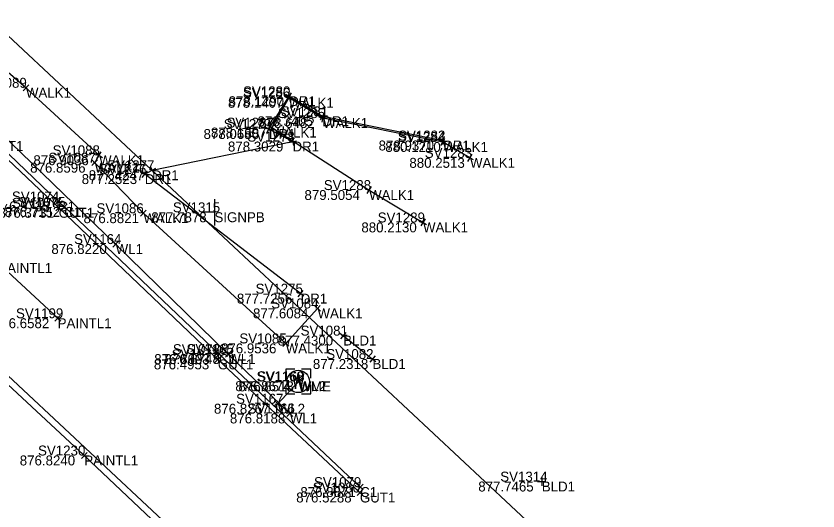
# Model space of a CAD drawing. Extents: x 1469677 to 1493262, y 375219 to 389293.
# Drawn here: x 1480318.7 to 1480415.6, y 379273.4 to 379333.1 of the extents above; entities that cross this region are included whole.
import ezdxf

# ---------------------------------------------------------------- set-up
doc = ezdxf.new("R2010")
doc.units = 0
for name, color, linetype in [('Border', 7, 'Continuous'), ('Building', 7, 'Continuous'), ('DR_X_Drive_Pipe', 7, 'Continuous'), ('DV_X_Lot_Line', 7, 'Continuous'), ('DV_X_Text', 7, 'Continuous'), ('GK_Visualization', 7, 'Continuous'), ('PNTELEV', 7, 'Continuous'), ('PNTNO', 7, 'Continuous'), ('RD_P_Text', 7, 'Continuous'), ('RW_P_Esmt_SW', 7, 'Continuous'), ('rw_x_right_of_way', 7, 'Continuous'), ('SV_X_Mon_Cells_Found', 7, 'Continuous'), ('SV_X_Text_Elevation', 7, 'Continuous'), ('Text Border', 7, 'Continuous')]:
    doc.layers.add(name, color=color, linetype=linetype)

msp = doc.modelspace()

# ---------------------------------------------------------------- linework, layer by layer
at = {"layer": 'Border'}
msp.add_lwpolyline([(1480358.229, 379294.545), (1480361.768, 379291.715)], dxfattribs=at)
at = {"layer": 'Building'}
for points in [[(1480349.171, 379259.048), (1480326.954, 379280.06), (1480305.568, 379299.916), (1480284.393, 379319.578), (1480263.301, 379339.268), (1480242.575, 379359.213), (1480224.612, 379376.165), (1480208.191, 379391.527)], [(1480323.741, 379296.64), (1480316.564, 379303.311)]]:
    msp.add_lwpolyline(points, dxfattribs=at)
at = {"layer": 'DR_X_Drive_Pipe'}
for points in [[(1480172.622, 379452.503), (1480197.813, 379429.111), (1480212.628, 379415.684), (1480231.592, 379398.237), (1480249.493, 379381.828), (1480253.44, 379378.963), (1480259.284, 379374.539), (1480264.171, 379372.865), (1480269.434, 379369.248), (1480270.598, 379368.157), (1480270.755, 379365.904), (1480271.186, 379363.733), (1480285.468, 379347.959), (1480298.848, 379335.614), (1480313.013, 379322.705), (1480330.745, 379305.601), (1480344.344, 379292.312), (1480351.783, 379285.136)], [(1480350.322, 379286.309), (1480352.885, 379289.033)]]:
    msp.add_lwpolyline(points, dxfattribs=at)
at = {"layer": 'DV_X_Lot_Line'}
for points in [[(1480355.123, 379297.828), (1480351.285, 379293.6), (1480334.098, 379309.328), (1480328.212, 379315.428), (1480328.737, 379316.329), (1480319.905, 379324.485), (1480307.606, 379335.13), (1480302.895, 379338.359), (1480281.823, 379358.406), (1480285.611, 379363.387), (1480280.441, 379367.109), (1480277.224, 379362.834), (1480260.819, 379378.019), (1480244.572, 379393.153), (1480235.613, 379401.335), (1480215.341, 379421.047), (1480197.466, 379437.463)], [(1480373.548, 379316.014), (1480370.271, 379317.93), (1480355.796, 379320.822), (1480351.645, 379323.268), (1480349.596, 379319.669), (1480361.357, 379312.124), (1480367.869, 379308.213)]]:
    msp.add_lwpolyline(points, dxfattribs=at)
at = {"layer": 'PNTELEV'}
for p, q in [((1480320.272, 379324.146), (1480319.537, 379324.825)), ((1480319.566, 379324.118), (1480320.244, 379324.853)), ((1480319.905, 379324.485), (1480319.905, 379324.485)), ((1480351.28, 379323.717), (1480352.13, 379323.191)), ((1480351.392, 379322.837), (1480351.899, 379323.698)), ((1480351.441, 379323.029), (1480351.968, 379323.879)), ((1480352.076, 379323.014), (1480351.215, 379323.521)), ((1480351.645, 379323.268), (1480351.645, 379323.268)), ((1480351.705, 379323.454), (1480351.705, 379323.454)), ((1480355.287, 379321.294), (1480356.143, 379320.777)), ((1480356.286, 379320.724), (1480355.305, 379320.92)), ((1480355.973, 379321.464), (1480355.457, 379320.607)), ((1480355.698, 379320.332), (1480355.894, 379321.313)), ((1480355.715, 379321.036), (1480355.715, 379321.036)), ((1480355.796, 379320.822), (1480355.796, 379320.822)), ((1480349.695, 379319.263), (1480348.811, 379319.731)), ((1480349.02, 379319.055), (1480349.487, 379319.939)), ((1480350.031, 379319.421), (1480349.162, 379319.916)), ((1480349.844, 379320.103), (1480349.349, 379319.234)), ((1480349.253, 379319.497), (1480349.253, 379319.497)), ((1480349.596, 379319.669), (1480349.596, 379319.669)), ((1480351.625, 379317.883), (1480352.604, 379318.084)), ((1480352.014, 379318.473), (1480352.214, 379317.494)), ((1480352.114, 379317.984), (1480352.114, 379317.984)), ((1480369.825, 379318.207), (1480370.806, 379318.011)), ((1480370.703, 379317.677), (1480369.839, 379318.182)), ((1480370.019, 379317.498), (1480370.523, 379318.361)), ((1480370.414, 379318.599), (1480370.217, 379317.619)), ((1480370.271, 379317.93), (1480370.271, 379317.93)), ((1480370.316, 379318.109), (1480370.316, 379318.109)), ((1480328.305, 379316.581), (1480329.169, 379316.078)), ((1480328.485, 379315.897), (1480328.988, 379316.762)), ((1480328.737, 379316.329), (1480328.737, 379316.329)), ((1480373.979, 379315.762), (1480373.116, 379316.266)), ((1480373.295, 379315.582), (1480373.8, 379316.446)), ((1480373.548, 379316.014), (1480373.548, 379316.014)), ((1480327.852, 379315.081), (1480328.572, 379315.775)), ((1480328.559, 379315.068), (1480327.865, 379315.788)), ((1480328.212, 379315.428), (1480328.212, 379315.428)), ((1480334.917, 379314.96), (1480335.384, 379314.075)), ((1480334.667, 379313.748), (1480333.873, 379314.356)), ((1480333.966, 379313.655), (1480334.574, 379314.449)), ((1480334.27, 379314.052), (1480334.27, 379314.052)), ((1480334.709, 379314.284), (1480335.593, 379314.751)), ((1480335.151, 379314.518), (1480335.151, 379314.518)), ((1480360.936, 379312.394), (1480361.778, 379311.854)), ((1480361.627, 379312.544), (1480361.087, 379311.703)), ((1480361.357, 379312.124), (1480361.357, 379312.124)), ((1480323.422, 379311.094), (1480324.146, 379310.404)), ((1480324.129, 379311.111), (1480323.439, 379310.387)), ((1480323.506, 379310.323), (1480324.234, 379309.637)), ((1480324.213, 379310.344), (1480323.527, 379309.617)), ((1480323.784, 379310.749), (1480323.784, 379310.749)), ((1480324.171, 379310.412), (1480324.925, 379309.756)), ((1480324.876, 379310.461), (1480324.22, 379309.707)), ((1480324.548, 379310.084), (1480324.548, 379310.084)), ((1480323.87, 379309.98), (1480323.87, 379309.98)), ((1480334.467, 379308.99), (1480333.729, 379309.665)), ((1480333.76, 379308.959), (1480334.436, 379309.697)), ((1480334.098, 379309.328), (1480334.098, 379309.328)), ((1480367.44, 379308.471), (1480368.297, 379307.956)), ((1480368.126, 379308.642), (1480367.611, 379307.785)), ((1480367.869, 379308.213), (1480367.869, 379308.213)), ((1480330.385, 379305.948), (1480331.105, 379305.254)), ((1480331.092, 379305.961), (1480330.398, 379305.241)), ((1480330.745, 379305.601), (1480330.745, 379305.601)), ((1480353.486, 379299.309), (1480352.693, 379299.918)), ((1480352.785, 379299.217), (1480353.394, 379300.01)), ((1480353.09, 379299.613), (1480353.09, 379299.613)), ((1480355.493, 379297.492), (1480354.753, 379298.164)), ((1480355.459, 379298.198), (1480354.787, 379297.458)), ((1480355.123, 379297.828), (1480355.123, 379297.828)), ((1480324.107, 379296.3), (1480323.374, 379296.981)), ((1480323.4, 379296.274), (1480324.081, 379297.007)), ((1480323.741, 379296.64), (1480323.741, 379296.64)), ((1480357.838, 379294.857), (1480358.619, 379294.233)), ((1480358.541, 379294.936), (1480357.916, 379294.154)), ((1480358.229, 379294.545), (1480358.229, 379294.545)), ((1480351.655, 379293.264), (1480350.915, 379293.936)), ((1480351.621, 379293.97), (1480350.949, 379293.23)), ((1480351.285, 379293.6), (1480351.285, 379293.6)), ((1480342.879, 379292.649), (1480343.603, 379291.96)), ((1480343.586, 379292.667), (1480342.897, 379291.942)), ((1480343.986, 379292.661), (1480344.701, 379291.962)), ((1480344.693, 379292.669), (1480343.994, 379291.954)), ((1480342.725, 379292.008), (1480343.449, 379291.318)), ((1480343.432, 379292.025), (1480342.742, 379291.301)), ((1480343.087, 379291.663), (1480343.087, 379291.663)), ((1480343.241, 379292.305), (1480343.241, 379292.305)), ((1480344.344, 379292.312), (1480344.344, 379292.312)), ((1480361.378, 379292.028), (1480362.159, 379291.403)), ((1480362.08, 379292.106), (1480361.456, 379291.325)), ((1480361.768, 379291.715), (1480361.768, 379291.715)), ((1480352.52, 379289.375), (1480353.249, 379288.69)), ((1480352.542, 379288.668), (1480353.227, 379289.397)), ((1480352.885, 379289.033), (1480352.885, 379289.033)), ((1480349.958, 379286.652), (1480350.687, 379285.966)), ((1480349.98, 379285.945), (1480350.665, 379286.673)), ((1480350.322, 379286.309), (1480350.322, 379286.309)), ((1480351.423, 379285.483), (1480352.143, 379284.788)), ((1480352.13, 379285.495), (1480351.436, 379284.776)), ((1480351.783, 379285.136), (1480351.783, 379285.136)), ((1480327.317, 379279.717), (1480326.591, 379280.404)), ((1480326.61, 379279.697), (1480327.297, 379280.424)), ((1480326.954, 379280.06), (1480326.954, 379280.06)), ((1480382.22, 379277.41), (1480382.22, 379276.41)), ((1480359.924, 379276.585), (1480360.652, 379275.899)), ((1480360.631, 379276.606), (1480359.945, 379275.878)), ((1480360.288, 379276.242), (1480360.288, 379276.242)), ((1480381.72, 379276.91), (1480382.72, 379276.91)), ((1480382.22, 379276.91), (1480382.22, 379276.91)), ((1480359.883, 379275.927), (1480360.612, 379275.243)), ((1480360.589, 379275.95), (1480359.906, 379275.22)), ((1480360.248, 379275.585), (1480360.248, 379275.585))]:
    msp.add_line(p, q, dxfattribs=at)
at = {"layer": 'PNTNO'}
msp.add_line((1480352.805, 379289.006), (1480352.805, 379289.006), dxfattribs=at)
for points in [[(1480352.405, 379290.506), (1480351.305, 379290.506), (1480351.305, 379289.406)], [(1480352.138, 379289.906), (1480352.471, 379288.106), (1480352.805, 379289.906), (1480353.138, 379288.106), (1480353.471, 379289.906)], [(1480354.305, 379289.406), (1480354.305, 379290.506), (1480353.205, 379290.506)], [(1480351.305, 379288.606), (1480351.305, 379287.506), (1480352.405, 379287.506)], [(1480353.205, 379287.506), (1480354.305, 379287.506), (1480354.305, 379288.606)]]:
    msp.add_lwpolyline(points, dxfattribs=at)
msp.add_circle((1480352.805, 379289.006), 1.35, dxfattribs=at)
at = {"layer": 'RD_P_Text'}
for points in [[(1480186.493, 379438.955), (1480206.919, 379419.855), (1480210.187, 379416.932), (1480211.433, 379415.804), (1480213.11, 379414.171), (1480218.471, 379409.217), (1480217.005, 379410.473), (1480215.222, 379412.175), (1480221.495, 379406.235), (1480232.955, 379395.538), (1480249.633, 379380.044), (1480261.648, 379368.645), (1480263.97, 379366.423), (1480266.337, 379364.241), (1480284.168, 379347.237), (1480298.679, 379333.414), (1480300.396, 379332.229), (1480315.326, 379318.045), (1480323.87, 379309.98), (1480343.087, 379291.663), (1480360.248, 379275.585)], [(1480315.855, 379318.308), (1480323.784, 379310.749), (1480324.548, 379310.084), (1480343.241, 379292.305), (1480360.288, 379276.242)]]:
    msp.add_lwpolyline(points, dxfattribs=at)
at = {"layer": 'rw_x_right_of_way'}
for p, q in [((1480342.685, 379311.043), (1480342.685, 379307.843)), ((1480342.685, 379309.443), (1480341.085, 379309.443))]:
    msp.add_line(p, q, dxfattribs=at)
at = {"layer": 'SV_X_Mon_Cells_Found'}
msp.add_lwpolyline([(1477206.544, 382340.781), (1479657.335, 379947.979), (1480466.338, 379191.878)], dxfattribs=at)
at = {"layer": 'SV_X_Text_Elevation'}
msp.add_line((1479636.611, 379926.284), (1480557.828, 379065.308), dxfattribs=at)
at = {"layer": 'Text Border'}
msp.add_lwpolyline([(1480353.09, 379299.613), (1480334.27, 379314.052), (1480335.151, 379314.518), (1480352.114, 379317.984), (1480349.253, 379319.497), (1480351.705, 379323.454), (1480355.715, 379321.036), (1480370.316, 379318.109)], dxfattribs=at)

# ---------------------------------------------------------------- texts
at = {"layer": 'DV_X_Text'}
for s, height, p in [('876.71', 0.06, (1480319.647, 379324.425)), ('878.1407', 1.2, (1480344.314, 379322.068)), ('878.1290', 1.2, (1480344.392, 379322.254)), ('878.14', 0.06, (1480351.389, 379323.208)), ('878.13', 0.06, (1480351.449, 379323.394)), ('878.3405', 1.2, (1480347.892, 379319.836)), ('878.6482', 1.2, (1480348.095, 379319.622)), ('878.34', 0.06, (1480355.434, 379320.976)), ('878.65', 0.06, (1480355.515, 379320.762)), ('878.0686', 1.2, (1480341.364, 379318.297)), ('878.1607', 1.2, (1480342.256, 379318.469)), ('878.07', 0.06, (1480348.967, 379319.437)), ('878.16', 0.06, (1480349.336, 379319.609)), ('878.3029', 1.2, (1480344.31, 379316.784)), ('878.30', 0.06, (1480351.828, 379317.924)), ('878.9370', 1.2, (1480362.511, 379316.909)), ('880.1210', 1.2, (1480363.318, 379316.73)), ('880.12', 0.06, (1480370.008, 379317.87)), ('878.94', 0.06, (1480370.035, 379318.049)), ('876.9036', 1.2, (1480320.81, 379315.129)), ('876.90', 0.06, (1480328.45, 379316.269)), ('880.2513', 1.2, (1480366.226, 379314.814)), ('880.25', 0.06, (1480373.262, 379315.954)), ('876.8596', 1.2, (1480320.417, 379314.228)), ('876.86', 0.06, (1480327.927, 379315.368)), ('877.2523', 1.2, (1480326.645, 379312.852)), ('877.4247', 1.2, (1480327.489, 379313.318)), ('877.25', 0.06, (1480333.992, 379313.992)), ('877.42', 0.06, (1480334.872, 379314.458)), ('879.5054', 1.2, (1480353.553, 379310.924)), ('879.51', 0.06, (1480361.098, 379312.064)), ('876.5735', 1.2, (1480316.084, 379309.549)), ('876.7152', 1.2, (1480317.349, 379308.884)), ('876.57', 0.06, (1480323.503, 379310.689)), ('876.72', 0.06, (1480324.268, 379310.024)), ('876.3731', 1.2, (1480316.602, 379308.78)), ('876.37', 0.06, (1480323.588, 379309.92)), ('876.8821', 1.2, (1480326.868, 379308.128)), ('876.88', 0.06, (1480333.816, 379309.268)), ('877.7878', 1.2, (1480335.051, 379308.243)), ('877.79', 0.06, (1480342.406, 379309.383)), ('880.2130', 1.2, (1480360.424, 379307.013)), ('880.21', 0.06, (1480367.606, 379308.153)), ('876.8220', 1.2, (1480322.979, 379304.401)), ('876.82', 0.06, (1480330.464, 379305.541)), ('877.7256', 1.2, (1480345.39, 379298.413)), ('877.73', 0.06, (1480352.812, 379299.553)), ('877.6084', 1.2, (1480347.338, 379296.628)), ('877.61', 0.06, (1480354.865, 379297.768)), ('876.6582', 1.2, (1480316.031, 379295.44)), ('876.66', 0.06, (1480323.455, 379296.58)), ('877.4300', 1.2, (1480350.321, 379293.345)), ('877.43', 0.06, (1480357.949, 379294.485)), ('876.9536', 1.2, (1480343.471, 379292.4)), ('876.95', 0.06, (1480351.003, 379293.54)), ('876.4953', 1.2, (1480335.358, 379290.463)), ('876.8603', 1.2, (1480335.409, 379291.105)), ('876.8748', 1.2, (1480336.643, 379291.112)), ('876.50', 0.06, (1480342.801, 379291.603)), ('876.86', 0.06, (1480342.956, 379292.245)), ('876.87', 0.06, (1480344.063, 379292.252)), ('877.2318', 1.2, (1480354.569, 379290.515)), ('877.23', 0.06, (1480361.49, 379291.655)), ('876.8674', 1.2, (1480345.194, 379287.833)), ('876.8513', 1.2, (1480345.578, 379287.806)), ('876.85', 0.06, (1480352.524, 379288.946)), ('876.87', 0.06, (1480352.604, 379288.973)), ('876.8267', 1.2, (1480342.622, 379285.109)), ('876.83', 0.06, (1480350.041, 379286.249)), ('876.8188', 1.2, (1480344.546, 379283.936)), ('876.82', 0.06, (1480351.502, 379285.076)), ('876.8240', 1.2, (1480319.159, 379278.86)), ('876.82', 0.06, (1480326.673, 379280)), ('876.8871', 1.2, (1480353.058, 379275.042)), ('876.89', 0.06, (1480360.006, 379276.182)), ('877.7465', 1.2, (1480374.548, 379275.71)), ('877.75', 0.06, (1480381.942, 379276.85)), ('876.5288', 1.2, (1480352.557, 379274.385)), ('876.53', 0.06, (1480359.967, 379275.525))]:
    msp.add_text(s, height=height, dxfattribs=at).set_placement(p)
at = {"layer": 'GK_Visualization'}
for s, p in [('WALK1', (1480319.905, 379323.285)), ('WALK1', (1480351.645, 379322.068)), ('DR1', (1480351.705, 379322.254)), ('WALK1', (1480355.796, 379319.622)), ('DR1', (1480355.715, 379319.836)), ('DR1', (1480349.253, 379318.297)), ('WALK1', (1480349.596, 379318.469)), ('GUT1', (1480315.326, 379316.845)), ('DR1', (1480352.114, 379316.784)), ('WALK1', (1480370.271, 379316.73)), ('DR1', (1480370.316, 379316.909)), ('WALK1', (1480328.737, 379315.129)), ('WALK1', (1480373.548, 379314.814)), ('WALK1', (1480328.212, 379314.228)), ('DR1', (1480334.27, 379312.852)), ('DR1', (1480335.151, 379313.318)), ('WALK1', (1480361.357, 379310.924)), ('C1', (1480323.784, 379309.549)), ('C1', (1480324.548, 379308.884)), ('GUT1', (1480323.87, 379308.78)), ('WALK1', (1480334.098, 379308.128)), ('SIGNPB', (1480342.685, 379308.243)), ('WALK1', (1480367.869, 379307.013)), ('WL1', (1480330.745, 379304.401)), ('PAINTL1', (1480316.564, 379302.111)), ('DR1', (1480353.09, 379298.413)), ('WALK1', (1480355.123, 379296.628)), ('PAINTL1', (1480323.741, 379295.44)), ('BLD1', (1480358.229, 379293.345)), ('WALK1', (1480351.285, 379292.4)), ('GUT1', (1480343.087, 379290.463)), ('C1', (1480343.241, 379291.105)), ('WL1', (1480344.344, 379291.112)), ('BLD1', (1480361.768, 379290.515)), ('WME', (1480352.805, 379287.806)), ('WL2', (1480352.885, 379287.833)), ('WL2', (1480350.322, 379285.109)), ('WL1', (1480351.783, 379283.936)), ('PAINTL1', (1480326.954, 379278.86)), ('C1', (1480360.288, 379275.042)), ('BLD1', (1480382.22, 379275.71)), ('GUT1', (1480360.248, 379274.385))]:
    msp.add_text(s, height=1.2, dxfattribs=at).set_placement(p)
at = {"layer": 'RW_P_Esmt_SW'}
for s, height, p in [('SV1089', 1.2, (1480314.303, 379324.485)), ('SV1280', 1.2, (1480346.14, 379323.454)), ('SV1089', 0.06, (1480319.625, 379324.485)), ('SV1286', 1.2, (1480346.109, 379323.268)), ('SV1286', 0.06, (1480351.368, 379323.268)), ('SV1280', 0.06, (1480351.427, 379323.454)), ('SV1285', 1.2, (1480350.335, 379320.822)), ('SV1281', 1.2, (1480350.706, 379321.036)), ('SV1279', 1.2, (1480343.802, 379319.497)), ('SV1287', 1.2, (1480344.136, 379319.669)), ('SV1281', 0.06, (1480355.465, 379321.036)), ('SV1285', 0.06, (1480355.523, 379320.822)), ('SV1287', 0.06, (1480349.323, 379319.669)), ('SV1278', 1.2, (1480346.663, 379317.984)), ('SV1279', 0.06, (1480348.98, 379319.497)), ('SV1284', 1.2, (1480364.82, 379317.93)), ('SV1282', 1.2, (1480364.865, 379318.109)), ('SV1278', 0.06, (1480351.841, 379317.984)), ('SV1284', 0.06, (1480369.998, 379317.93)), ('SV1282', 0.06, (1480370.043, 379318.109)), ('SV1088', 1.2, (1480323.135, 379316.329)), ('SV1283', 1.2, (1480368.087, 379316.014)), ('SV1087', 1.2, (1480322.619, 379315.428)), ('SV1088', 0.06, (1480328.457, 379316.329)), ('SV1283', 0.06, (1480373.275, 379316.014)), ('SV1087', 0.06, (1480327.932, 379315.428)), ('SV1276', 1.2, (1480328.753, 379314.052)), ('SV1277', 1.2, (1480329.709, 379314.518)), ('SV1276', 0.06, (1480333.994, 379314.052)), ('SV1277', 0.06, (1480334.879, 379314.518)), ('SV1288', 1.2, (1480355.887, 379312.124)), ('SV1074', 1.2, (1480318.22, 379310.749)), ('SV1288', 0.06, (1480361.084, 379312.124)), ('SV1076', 1.2, (1480318.221, 379309.98)), ('SV1075', 1.2, (1480318.974, 379310.084)), ('SV1074', 0.06, (1480323.506, 379310.749)), ('SV1076', 0.06, (1480323.588, 379309.98)), ('SV1075', 0.06, (1480324.269, 379310.084)), ('SV1086', 1.2, (1480328.43, 379309.328)), ('SV1315', 1.2, (1480337.66, 379309.443)), ('SV1086', 0.06, (1480333.815, 379309.328)), ('SV1315', 0.06, (1480342.434, 379309.443)), ('SV1289', 1.2, (1480362.399, 379308.213)), ('SV1289', 0.06, (1480367.596, 379308.213)), ('SV1164', 1.2, (1480325.729, 379305.601)), ('SV1164', 0.06, (1480330.494, 379305.601)), ('SV1275', 1.2, (1480347.648, 379299.613)), ('SV1275', 0.06, (1480352.818, 379299.613)), ('SV1084', 1.2, (1480349.54, 379297.828)), ('SV1199', 1.2, (1480318.706, 379296.64)), ('SV1084', 0.06, (1480354.844, 379297.828)), ('SV1199', 0.06, (1480323.489, 379296.64)), ('SV1081', 1.2, (1480353.087, 379294.545)), ('SV1085', 1.2, (1480345.692, 379293.6)), ('SV1081', 0.06, (1480357.972, 379294.545)), ('SV1085', 0.06, (1480351.005, 379293.6)), ('SV1077', 1.2, (1480337.513, 379291.663)), ('SV1078', 1.2, (1480337.658, 379292.305)), ('SV1165', 1.2, (1480339.319, 379292.312)), ('SV1082', 1.2, (1480356.185, 379291.715)), ('SV1077', 0.06, (1480342.808, 379291.663)), ('SV1078', 0.06, (1480342.962, 379292.305)), ('SV1165', 0.06, (1480344.093, 379292.312)), ('SV1082', 0.06, (1480361.489, 379291.715)), ('SV1169', 1.2, (1480347.77, 379289.006)), ('SV1168', 1.2, (1480347.85, 379289.033)), ('SV1169', 0.06, (1480352.553, 379289.006)), ('SV1168', 0.06, (1480352.633, 379289.033)), ('SV1167', 1.2, (1480345.297, 379286.309)), ('SV1166', 1.2, (1480346.682, 379285.136)), ('SV1167', 0.06, (1480350.071, 379286.309)), ('SV1166', 0.06, (1480351.528, 379285.136)), ('SV1230', 1.2, (1480321.371, 379280.06)), ('SV1230', 0.06, (1480326.675, 379280.06)), ('SV1314', 1.2, (1480377.204, 379276.91)), ('SV1079', 1.2, (1480354.705, 379276.242)), ('SV1080', 1.2, (1480354.551, 379275.585)), ('SV1079', 0.06, (1480360.009, 379276.242)), ('SV1314', 0.06, (1480381.969, 379276.91)), ('SV1080', 0.06, (1480359.963, 379275.585))]:
    msp.add_text(s, height=height, dxfattribs=at).set_placement(p)

doc.saveas('drawing.dxf')
